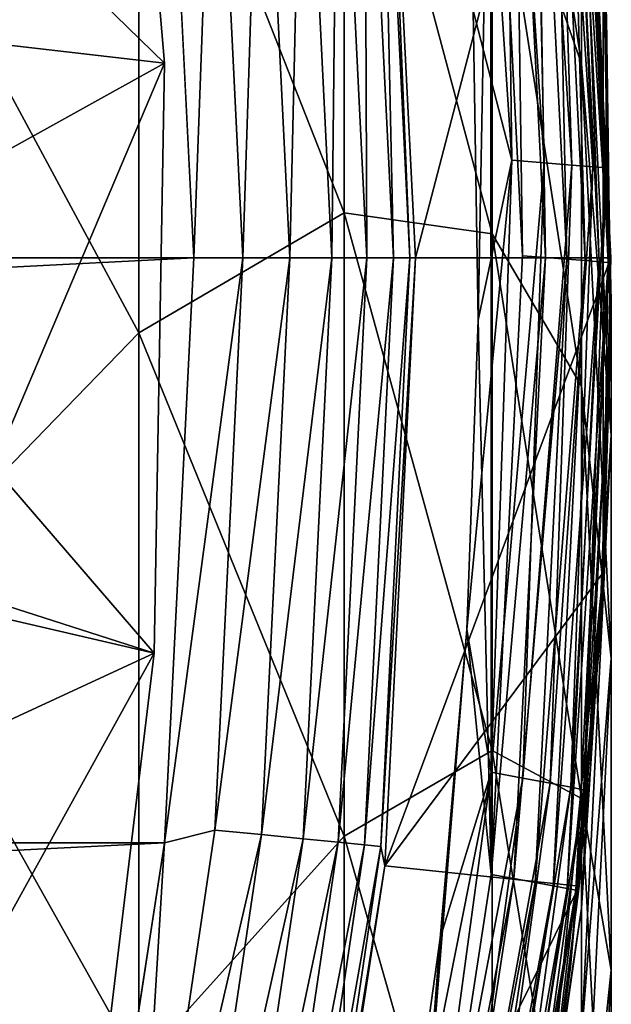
# Model space of a CAD drawing. Header units: millimetres. Extents: x -30 to 76, y -3 to 301.
# Tile 313 of 356: x 12.67 to 14, y 285.12 to 287.34. Entities that reach past the tile are written whole.
import ezdxf

# ---------------------------------------------------------------- set-up
doc = ezdxf.new("R2010")
doc.units = ezdxf.units.MM
doc.header["$LTSCALE"] = 81.481481
for name, color, linetype in [('132', 7, 'CONTINUOUS'), ('136', 7, 'CONTINUOUS'), ('146', 7, 'CONTINUOUS'), ('148', 7, 'CONTINUOUS'), ('161', 7, 'CONTINUOUS'), ('275', 7, 'CONTINUOUS'), ('276', 7, 'CONTINUOUS'), ('279', 7, 'CONTINUOUS'), ('280', 7, 'CONTINUOUS'), ('282', 7, 'CONTINUOUS'), ('283', 7, 'CONTINUOUS'), ('289', 7, 'CONTINUOUS')]:
    doc.layers.add(name, color=color, linetype=linetype)

msp = doc.modelspace()

# ---------------------------------------------------------------- linework, layer by layer
at = {"layer": '132', "color": 7, "linetype": 'CONTINUOUS', "true_color": 0xaaaaaa}
for points in [[(13.9326, 287.238, 31.2577), (13.731, 287.8149, 28.011), (13.731, 288.5664, 30.9705), (13.9326, 287.238, 31.2577)], [(13.9326, 287.238, 31.2577), (13.731, 288.5664, 30.9705), (13.9326, 287.7591, 34.1677), (13.9326, 287.238, 31.2577)], [(13.3972, 286.9016, 21.7381), (12.9343, 288.0789, 21.202), (13.3972, 288.1033, 24.6484), (13.3972, 286.9016, 21.7381)], [(13.731, 286.8541, 25.1127), (13.3972, 286.9016, 21.7381), (13.3972, 288.1033, 24.6484), (13.731, 286.8541, 25.1127)], [(13.731, 286.8541, 25.1127), (13.3972, 288.1033, 24.6484), (13.731, 287.8149, 28.011), (13.731, 286.8541, 25.1127)], [(12.9343, 286.6311, 18.3022), (12.3469, 287.7218, 17.7081), (12.9343, 288.0789, 21.202), (12.9343, 286.6311, 18.3022)], [(13.3972, 286.9016, 21.7381), (12.9343, 286.6311, 18.3022), (12.9343, 288.0789, 21.202), (13.3972, 286.9016, 21.7381)], [(14, 286.7021, 37.2034), (13.9326, 287.7591, 34.1677), (13.9326, 288.071, 37.1075), (14, 286.7021, 37.2034)], [(14, 286.7021, 37.2034), (13.9326, 288.071, 37.1075), (13.982, 287.5091, 40), (14, 286.7021, 37.2034)], [(13.9326, 286.5105, 28.3923), (13.731, 286.8541, 25.1127), (13.731, 287.8149, 28.011), (13.9326, 286.5105, 28.3923)], [(13.9326, 286.5105, 28.3923), (13.731, 287.8149, 28.011), (13.9326, 287.238, 31.2577), (13.9326, 286.5105, 28.3923)], [(14, 286.4005, 34.3611), (13.9326, 287.238, 31.2577), (13.9326, 287.7591, 34.1677), (14, 286.4005, 34.3611)], [(14, 286.4005, 34.3611), (13.9326, 287.7591, 34.1677), (14, 286.7021, 37.2034), (14, 286.4005, 34.3611)], [(12.9343, 286.6311, 18.3022), (12.3469, 286.0254, 14.8428), (12.3469, 287.7218, 17.7081), (12.9343, 286.6311, 18.3022)], [(13.982, 286.0909, 40), (14, 286.7021, 37.2034), (13.982, 287.5091, 40), (13.982, 286.0909, 40)], [(14, 285.8968, 31.5476), (13.9326, 286.5105, 28.3923), (13.9326, 287.238, 31.2577), (14, 285.8968, 31.5476)], [(14, 285.8968, 31.5476), (13.9326, 287.238, 31.2577), (14, 286.4005, 34.3611), (14, 285.8968, 31.5476)], [(13.3972, 285.4951, 18.921), (12.9343, 286.6311, 18.3022), (13.3972, 286.9016, 21.7381), (13.3972, 285.4951, 18.921)], [(13.731, 285.6887, 22.2904), (13.3972, 285.4951, 18.921), (13.3972, 286.9016, 21.7381), (13.731, 285.6887, 22.2904)], [(13.731, 285.6887, 22.2904), (13.3972, 286.9016, 21.7381), (13.731, 286.8541, 25.1127), (13.731, 285.6887, 22.2904)], [(13.9326, 285.5802, 25.5862), (13.731, 285.6887, 22.2904), (13.731, 286.8541, 25.1127), (13.9326, 285.5802, 25.5862)], [(13.9326, 285.5802, 25.5862), (13.731, 286.8541, 25.1127), (13.9326, 286.5105, 28.3923), (13.9326, 285.5802, 25.5862)], [(13.9326, 285.3332, 37.2993), (14, 286.4005, 34.3611), (14, 286.7021, 37.2034), (13.9326, 285.3332, 37.2993)], [(13.9326, 285.3332, 37.2993), (14, 286.7021, 37.2034), (13.982, 286.0909, 40), (13.9326, 285.3332, 37.2993)], [(12.9343, 284.98, 15.5133), (12.3469, 286.0254, 14.8428), (12.9343, 286.6311, 18.3022), (12.9343, 284.98, 15.5133)], [(13.3972, 285.4951, 18.921), (12.9343, 284.98, 15.5133), (12.9343, 286.6311, 18.3022), (13.3972, 285.4951, 18.921)], [(14, 285.1934, 28.7773), (13.9326, 285.5802, 25.5862), (13.9326, 286.5105, 28.3923), (14, 285.1934, 28.7773)], [(14, 285.1934, 28.7773), (13.9326, 286.5105, 28.3923), (14, 285.8968, 31.5476), (14, 285.1934, 28.7773)], [(13.9326, 285.042, 34.5546), (14, 285.8968, 31.5476), (14, 286.4005, 34.3611), (13.9326, 285.042, 34.5546)], [(13.9326, 285.042, 34.5546), (14, 286.4005, 34.3611), (13.9326, 285.3332, 37.2993), (13.9326, 285.042, 34.5546)], [(13.8386, 284.68, 40), (13.9326, 285.3332, 37.2993), (13.982, 286.0909, 40), (13.8386, 284.68, 40)], [(12.9343, 284.98, 15.5133), (12.3469, 284.1288, 12.1059), (12.3469, 286.0254, 14.8428), (12.9343, 284.98, 15.5133)], [(13.9326, 284.5555, 31.8376), (14, 285.1934, 28.7773), (14, 285.8968, 31.5476), (13.9326, 284.5555, 31.8376)], [(13.9326, 284.5555, 31.8376), (14, 285.8968, 31.5476), (13.9326, 285.042, 34.5546), (13.9326, 284.5555, 31.8376)], [(13.731, 284.3248, 19.5586), (13.3972, 285.4951, 18.921), (13.731, 285.6887, 22.2904), (13.731, 284.3248, 19.5586)], [(13.9326, 284.4519, 22.8537), (13.731, 284.3248, 19.5586), (13.731, 285.6887, 22.2904), (13.9326, 284.4519, 22.8537)], [(13.9326, 284.4519, 22.8537), (13.731, 285.6887, 22.2904), (13.9326, 285.5802, 25.5862), (13.9326, 284.4519, 22.8537)], [(14, 284.2939, 26.0643), (13.9326, 284.4519, 22.8537), (13.9326, 285.5802, 25.5862), (14, 284.2939, 26.0643)], [(14, 284.2939, 26.0643), (13.9326, 285.5802, 25.5862), (14, 285.1934, 28.7773), (14, 284.2939, 26.0643)], [(13.3972, 283.8911, 16.2116), (12.9343, 284.98, 15.5133), (13.3972, 285.4951, 18.921), (13.3972, 283.8911, 16.2116)], [(13.731, 284.3248, 19.5586), (13.3972, 283.8911, 16.2116), (13.3972, 285.4951, 18.921), (13.731, 284.3248, 19.5586)], [(13.731, 283.9775, 37.3944), (13.9326, 285.042, 34.5546), (13.9326, 285.3332, 37.2993), (13.731, 283.9775, 37.3944)], [(13.731, 283.9775, 37.3944), (13.9326, 285.3332, 37.2993), (13.8386, 284.68, 40), (13.731, 283.9775, 37.3944)], [(13.9326, 283.8762, 29.1623), (14, 284.2939, 26.0643), (14, 285.1934, 28.7773), (13.9326, 283.8762, 29.1623)], [(13.9326, 283.8762, 29.1623), (14, 285.1934, 28.7773), (13.9326, 284.5555, 31.8376), (13.9326, 283.8762, 29.1623)]]:
    msp.add_3dface(points, dxfattribs=at)
at = {"layer": '136', "color": 7, "linetype": 'CONTINUOUS', "true_color": 0xaaaaaa}
for points in [[(13.982, 286.0909, 40), (13.982, 287.5091, 40), (13.9989, 286.6268, 111.7), (13.982, 286.0909, 40)], [(13.9989, 286.6268, 111.7), (13.982, 287.5091, 40), (13.9895, 287.3416, 111.7), (13.9989, 286.6268, 111.7)], [(13.9718, 285.9124, 111.7), (13.982, 286.0909, 40), (13.9989, 286.6268, 111.7), (13.9718, 285.9124, 111.7)], [(13.8386, 284.68, 40), (13.982, 286.0909, 40), (13.9083, 285.2003, 111.7), (13.8386, 284.68, 40)], [(13.9083, 285.2003, 111.7), (13.982, 286.0909, 40), (13.9718, 285.9124, 111.7), (13.9083, 285.2003, 111.7)], [(13.8085, 284.4924, 111.7), (13.8386, 284.68, 40), (13.9083, 285.2003, 111.7), (13.8085, 284.4924, 111.7)]]:
    msp.add_3dface(points, dxfattribs=at)
at = {"layer": '146', "color": 7, "linetype": 'CONTINUOUS', "true_color": 0xaaaaaa}
for points in [[(12.3744, 288.5678, 109.5004), (12.4901, 287.2976, 109.5004), (12.879, 288.5663, 110), (12.3744, 288.5678, 109.5004)], [(12.879, 288.5663, 110), (12.4901, 287.2976, 109.5004), (12.9921, 287.2397, 110), (12.879, 288.5663, 110)], [(12.4901, 287.2976, 109.5004), (12.4758, 286.0223, 109.5004), (12.9921, 287.2397, 110), (12.4901, 287.2976, 109.5004)], [(12.9921, 287.2397, 110), (12.4758, 286.0223, 109.5004), (12.969, 285.9085, 110), (12.9921, 287.2397, 110)], [(12.4758, 286.0223, 109.5004), (12.3316, 284.7551, 109.5004), (12.969, 285.9085, 110), (12.4758, 286.0223, 109.5004)], [(12.969, 285.9085, 110), (12.3316, 284.7551, 109.5004), (12.8098, 284.5867, 110), (12.969, 285.9085, 110)]]:
    msp.add_3dface(points, dxfattribs=at)
at = {"layer": '148', "color": 7, "linetype": 'CONTINUOUS', "true_color": 0x323232}
for points in [[(12.879, 288.5663, 110), (12.9921, 287.2397, 110), (12.1331, 288.0754, 110), (12.879, 288.5663, 110)], [(12.9921, 287.2397, 110), (12.2, 286.8, 110), (12.1331, 288.0754, 110), (12.9921, 287.2397, 110)], [(12.9921, 287.2397, 110), (12.969, 285.9085, 110), (12.2, 286.8, 110), (12.9921, 287.2397, 110)], [(12.969, 285.9085, 110), (12.1832, 286.1602, 110), (12.2, 286.8, 110), (12.969, 285.9085, 110)], [(12.969, 285.9085, 110), (12.1329, 285.5218, 110), (12.1832, 286.1602, 110), (12.969, 285.9085, 110)], [(12.969, 285.9085, 110), (12.8098, 284.5867, 110), (12.1329, 285.5218, 110), (12.969, 285.9085, 110)], [(12.8098, 284.5867, 110), (12.0491, 284.8873, 110), (12.1329, 285.5218, 110), (12.8098, 284.5867, 110)]]:
    msp.add_3dface(points, dxfattribs=at)
at = {"layer": '161', "color": 7, "linetype": 'CONTINUOUS', "true_color": 0x323232}
for points in [[(13.6846, 288.3989, 111.9898), (13.7759, 287.0204, 111.9898), (13.7573, 288.4007, 111.9598), (13.6846, 288.3989, 111.9898)], [(13.7759, 287.0204, 111.9898), (13.6846, 288.3989, 111.9898), (13.6886, 287.3581, 112), (13.7759, 287.0204, 111.9898)], [(13.7573, 288.4007, 111.9598), (13.8484, 287.0146, 111.9598), (13.8197, 288.4024, 111.912), (13.7573, 288.4007, 111.9598)], [(13.7573, 288.4007, 111.9598), (13.7759, 287.0204, 111.9898), (13.8484, 287.0146, 111.9598), (13.7573, 288.4007, 111.9598)], [(13.8197, 288.4024, 111.912), (13.9107, 287.0096, 111.912), (13.8675, 288.4036, 111.8498), (13.8197, 288.4024, 111.912)], [(13.8197, 288.4024, 111.912), (13.8484, 287.0146, 111.9598), (13.9107, 287.0096, 111.912), (13.8197, 288.4024, 111.912)], [(13.8675, 288.4036, 111.8498), (13.9584, 287.0057, 111.8498), (13.8976, 288.4044, 111.7773), (13.8675, 288.4036, 111.8498)], [(13.8675, 288.4036, 111.8498), (13.9107, 287.0096, 111.912), (13.9584, 287.0057, 111.8498), (13.8675, 288.4036, 111.8498)], [(13.9436, 288.0551, 111.7), (13.8976, 288.4044, 111.7773), (13.9884, 287.0033, 111.7773), (13.9436, 288.0551, 111.7)], [(13.8976, 288.4044, 111.7773), (13.9584, 287.0057, 111.8498), (13.9884, 287.0033, 111.7773), (13.8976, 288.4044, 111.7773)], [(13.9895, 287.3416, 111.7), (13.9436, 288.0551, 111.7), (13.9884, 287.0033, 111.7773), (13.9895, 287.3416, 111.7)], [(13.6993, 286.6596, 112), (13.7759, 287.0204, 111.9898), (13.6886, 287.3581, 112), (13.6993, 286.6596, 112)], [(13.9989, 286.6268, 111.7), (13.9895, 287.3416, 111.7), (13.9884, 287.0033, 111.7773), (13.9989, 286.6268, 111.7)], [(13.7287, 285.6398, 111.9898), (13.7759, 287.0204, 111.9898), (13.6743, 285.9614, 112), (13.7287, 285.6398, 111.9898)], [(13.6743, 285.9614, 112), (13.7759, 287.0204, 111.9898), (13.6993, 286.6596, 112), (13.6743, 285.9614, 112)], [(13.7759, 287.0204, 111.9898), (13.7287, 285.6398, 111.9898), (13.8484, 287.0146, 111.9598), (13.7759, 287.0204, 111.9898)], [(13.8484, 287.0146, 111.9598), (13.7287, 285.6398, 111.9898), (13.8002, 285.6263, 111.9598), (13.8484, 287.0146, 111.9598)], [(13.8484, 287.0146, 111.9598), (13.8002, 285.6263, 111.9598), (13.9107, 287.0096, 111.912), (13.8484, 287.0146, 111.9598)], [(13.9107, 287.0096, 111.912), (13.8002, 285.6263, 111.9598), (13.8617, 285.6146, 111.912), (13.9107, 287.0096, 111.912)], [(13.9107, 287.0096, 111.912), (13.8617, 285.6146, 111.912), (13.9584, 287.0057, 111.8498), (13.9107, 287.0096, 111.912)], [(13.9584, 287.0057, 111.8498), (13.8617, 285.6146, 111.912), (13.9087, 285.6057, 111.8498), (13.9584, 287.0057, 111.8498)], [(13.9584, 287.0057, 111.8498), (13.9087, 285.6057, 111.8498), (13.9884, 287.0033, 111.7773), (13.9584, 287.0057, 111.8498)], [(13.9884, 287.0033, 111.7773), (13.9087, 285.6057, 111.8498), (13.9383, 285.6001, 111.7773), (13.9884, 287.0033, 111.7773)], [(13.9989, 286.6268, 111.7), (13.9884, 287.0033, 111.7773), (13.9383, 285.6001, 111.7773), (13.9989, 286.6268, 111.7)], [(13.9718, 285.9124, 111.7), (13.9989, 286.6268, 111.7), (13.9383, 285.6001, 111.7773), (13.9718, 285.9124, 111.7)], [(13.6138, 285.2654, 112), (13.7287, 285.6398, 111.9898), (13.6743, 285.9614, 112), (13.6138, 285.2654, 112)], [(13.9083, 285.2003, 111.7), (13.9718, 285.9124, 111.7), (13.9383, 285.6001, 111.7773), (13.9083, 285.2003, 111.7)], [(13.5435, 284.2708, 111.9898), (13.7287, 285.6398, 111.9898), (13.5178, 284.5734, 112), (13.5435, 284.2708, 111.9898)], [(13.5178, 284.5734, 112), (13.7287, 285.6398, 111.9898), (13.6138, 285.2654, 112), (13.5178, 284.5734, 112)], [(13.7287, 285.6398, 111.9898), (13.5435, 284.2708, 111.9898), (13.8002, 285.6263, 111.9598), (13.7287, 285.6398, 111.9898)], [(13.8002, 285.6263, 111.9598), (13.5435, 284.2708, 111.9898), (13.6132, 284.2497, 111.9598), (13.8002, 285.6263, 111.9598)], [(13.8002, 285.6263, 111.9598), (13.6132, 284.2497, 111.9598), (13.8617, 285.6146, 111.912), (13.8002, 285.6263, 111.9598)], [(13.8617, 285.6146, 111.912), (13.6132, 284.2497, 111.9598), (13.6731, 284.2316, 111.912), (13.8617, 285.6146, 111.912)], [(13.8617, 285.6146, 111.912), (13.6731, 284.2316, 111.912), (13.9087, 285.6057, 111.8498), (13.8617, 285.6146, 111.912)], [(13.9087, 285.6057, 111.8498), (13.6731, 284.2316, 111.912), (13.719, 284.2178, 111.8498), (13.9087, 285.6057, 111.8498)], [(13.9087, 285.6057, 111.8498), (13.719, 284.2178, 111.8498), (13.9383, 285.6001, 111.7773), (13.9087, 285.6057, 111.8498)], [(13.9383, 285.6001, 111.7773), (13.719, 284.2178, 111.8498), (13.7478, 284.209, 111.7773), (13.9383, 285.6001, 111.7773)], [(13.9083, 285.2003, 111.7), (13.9383, 285.6001, 111.7773), (13.7478, 284.209, 111.7773), (13.9083, 285.2003, 111.7)], [(13.8085, 284.4924, 111.7), (13.9083, 285.2003, 111.7), (13.7478, 284.209, 111.7773), (13.8085, 284.4924, 111.7)]]:
    msp.add_3dface(points, dxfattribs=at)
at = {"layer": '275', "color": 7, "linetype": 'CONTINUOUS', "true_color": 0xaaaaaa}
for points in [[(13.5584, 286.8, 238.5017), (13.4889, 285.4283, 238.5017), (13.9993, 286.8, 112.2007), (13.5584, 286.8, 238.5017)], [(13.9993, 286.8, 112.2007), (13.4889, 285.4283, 238.5017), (13.9813, 286.0902, 112.2007), (13.9993, 286.8, 112.2007)], [(13.9813, 286.0902, 112.2007), (13.4889, 285.4283, 238.5017), (13.9273, 285.3823, 112.2007), (13.9813, 286.0902, 112.2007)], [(13.4889, 285.4283, 238.5017), (13.2809, 284.0707, 238.5017), (13.9273, 285.3823, 112.2007), (13.4889, 285.4283, 238.5017)], [(13.9273, 285.3823, 112.2007), (13.2809, 284.0707, 238.5017), (13.8375, 284.678, 112.2007), (13.9273, 285.3823, 112.2007)]]:
    msp.add_3dface(points, dxfattribs=at)
at = {"layer": '276', "color": 7, "linetype": 'CONTINUOUS', "true_color": 0xaaaaaa}
for points in [[(13.4889, 288.1717, 238.5017), (13.5584, 286.8, 238.5017), (13.9275, 288.2163, 112.2007), (13.4889, 288.1717, 238.5017)], [(13.5584, 286.8, 238.5017), (13.9993, 286.8, 112.2007), (13.9275, 288.2163, 112.2007), (13.5584, 286.8, 238.5017)]]:
    msp.add_3dface(points, dxfattribs=at)
at = {"layer": '279', "color": 7, "linetype": 'CONTINUOUS', "true_color": 0xaaaaaa}
for points in [[(13.6993, 286.6596, 112), (13.6886, 287.3581, 112), (13.7281, 288.2005, 112), (13.6993, 286.6596, 112)], [(13.729, 285.409, 112), (13.6993, 286.6596, 112), (13.7281, 288.2005, 112), (13.729, 285.409, 112)], [(13.7993, 286.8048, 112), (13.729, 285.409, 112), (13.7281, 288.2005, 112), (13.7993, 286.8048, 112)], [(13.6743, 285.9614, 112), (13.6993, 286.6596, 112), (13.729, 285.409, 112), (13.6743, 285.9614, 112)], [(13.6138, 285.2654, 112), (13.6743, 285.9614, 112), (13.5179, 284.0275, 112), (13.6138, 285.2654, 112)], [(13.5179, 284.0275, 112), (13.6743, 285.9614, 112), (13.729, 285.409, 112), (13.5179, 284.0275, 112)], [(13.5178, 284.5734, 112), (13.6138, 285.2654, 112), (13.5179, 284.0275, 112), (13.5178, 284.5734, 112)]]:
    msp.add_3dface(points, dxfattribs=at)
at = {"layer": '280', "color": 7, "linetype": 'CONTINUOUS', "true_color": 0xaaaaaa}
for points in [[(-13.0584, 286.8, 239), (13.0584, 286.8, 239), (12.9916, 288.1197, 239), (-13.0584, 286.8, 239)], [(-12.9916, 288.1197, 239), (-13.0584, 286.8, 239), (12.9916, 288.1197, 239), (-12.9916, 288.1197, 239)], [(-12.9916, 285.4803, 239), (13.0584, 286.8, 239), (-13.0584, 286.8, 239), (-12.9916, 285.4803, 239)], [(12.9916, 285.4803, 239), (13.0584, 286.8, 239), (-12.9916, 285.4803, 239), (12.9916, 285.4803, 239)], [(-12.7914, 284.1725, 239), (12.9916, 285.4803, 239), (-12.9916, 285.4803, 239), (-12.7914, 284.1725, 239)], [(12.7914, 284.1725, 239), (12.9916, 285.4803, 239), (-12.7914, 284.1725, 239), (12.7914, 284.1725, 239)]]:
    msp.add_3dface(points, dxfattribs=at)
at = {"layer": '282', "color": 7, "linetype": 'CONTINUOUS', "true_color": 0xaaaaaa}
for points in [[(13.5456, 286.8, 238.6127), (13.4889, 288.1717, 238.5017), (13.4803, 288.1277, 238.6127), (13.5456, 286.8, 238.6127)], [(13.5584, 286.8, 238.5017), (13.4889, 288.1717, 238.5017), (13.5456, 286.8, 238.6127), (13.5584, 286.8, 238.5017)], [(13.4433, 288.124, 238.7182), (13.5083, 286.8, 238.7182), (13.4803, 288.1277, 238.6127), (13.4433, 288.124, 238.7182)], [(13.5083, 286.8, 238.7182), (13.5456, 286.8, 238.6127), (13.4803, 288.1277, 238.6127), (13.5083, 286.8, 238.7182)], [(12.9916, 288.1197, 239), (13.0584, 286.8, 239), (13.1055, 288.0908, 238.9876), (12.9916, 288.1197, 239)], [(13.2106, 288.1011, 238.9509), (13.2745, 286.8, 238.9509), (13.3049, 288.1104, 238.8916), (13.2106, 288.1011, 238.9509)], [(13.2745, 286.8, 238.9509), (13.3693, 286.8, 238.8916), (13.3049, 288.1104, 238.8916), (13.2745, 286.8, 238.9509)], [(13.3049, 288.1104, 238.8916), (13.3693, 286.8, 238.8916), (13.3838, 288.1182, 238.8127), (13.3049, 288.1104, 238.8916)], [(13.3693, 286.8, 238.8916), (13.4486, 286.8, 238.8127), (13.3838, 288.1182, 238.8127), (13.3693, 286.8, 238.8916)], [(13.3838, 288.1182, 238.8127), (13.4486, 286.8, 238.8127), (13.4433, 288.124, 238.7182), (13.3838, 288.1182, 238.8127)], [(13.4486, 286.8, 238.8127), (13.5083, 286.8, 238.7182), (13.4433, 288.124, 238.7182), (13.4486, 286.8, 238.8127)], [(13.1055, 288.0908, 238.9876), (13.0584, 286.8, 239), (13.1689, 286.8, 238.9876), (13.1055, 288.0908, 238.9876)], [(13.1055, 288.0908, 238.9876), (13.1689, 286.8, 238.9876), (13.2106, 288.1011, 238.9509), (13.1055, 288.0908, 238.9876)], [(13.1689, 286.8, 238.9876), (13.2745, 286.8, 238.9509), (13.2106, 288.1011, 238.9509), (13.1689, 286.8, 238.9876)]]:
    msp.add_3dface(points, dxfattribs=at)
at = {"layer": '283', "color": 7, "linetype": 'CONTINUOUS', "true_color": 0xaaaaaa}
for points in [[(13.0584, 286.8, 239), (12.9916, 285.4803, 239), (13.1689, 286.8, 238.9876), (13.0584, 286.8, 239)], [(13.1689, 286.8, 238.9876), (12.9916, 285.4803, 239), (13.1055, 285.5092, 238.9876), (13.1689, 286.8, 238.9876)], [(13.2745, 286.8, 238.9509), (13.1689, 286.8, 238.9876), (13.1055, 285.5092, 238.9876), (13.2745, 286.8, 238.9509)], [(13.2106, 285.4989, 238.9509), (13.2745, 286.8, 238.9509), (13.1055, 285.5092, 238.9876), (13.2106, 285.4989, 238.9509)], [(13.3693, 286.8, 238.8916), (13.2745, 286.8, 238.9509), (13.2106, 285.4989, 238.9509), (13.3693, 286.8, 238.8916)], [(13.3049, 285.4896, 238.8916), (13.3693, 286.8, 238.8916), (13.2106, 285.4989, 238.9509), (13.3049, 285.4896, 238.8916)], [(13.4486, 286.8, 238.8127), (13.3693, 286.8, 238.8916), (13.3049, 285.4896, 238.8916), (13.4486, 286.8, 238.8127)], [(13.3838, 285.4818, 238.8127), (13.4486, 286.8, 238.8127), (13.3049, 285.4896, 238.8916), (13.3838, 285.4818, 238.8127)], [(13.5083, 286.8, 238.7182), (13.4486, 286.8, 238.8127), (13.3838, 285.4818, 238.8127), (13.5083, 286.8, 238.7182)], [(13.4433, 285.476, 238.7182), (13.5083, 286.8, 238.7182), (13.3838, 285.4818, 238.8127), (13.4433, 285.476, 238.7182)], [(13.5456, 286.8, 238.6127), (13.5083, 286.8, 238.7182), (13.4433, 285.476, 238.7182), (13.5456, 286.8, 238.6127)], [(13.4803, 285.4723, 238.6127), (13.5456, 286.8, 238.6127), (13.4433, 285.476, 238.7182), (13.4803, 285.4723, 238.6127)], [(13.4889, 285.4283, 238.5017), (13.5584, 286.8, 238.5017), (13.4803, 285.4723, 238.6127), (13.4889, 285.4283, 238.5017)], [(13.5584, 286.8, 238.5017), (13.5456, 286.8, 238.6127), (13.4803, 285.4723, 238.6127), (13.5584, 286.8, 238.5017)], [(12.9916, 285.4803, 239), (12.9159, 284.2309, 238.9876), (13.1055, 285.5092, 238.9876), (12.9916, 285.4803, 239)], [(12.9159, 284.2309, 238.9876), (13.2106, 285.4989, 238.9509), (13.1055, 285.5092, 238.9876), (12.9159, 284.2309, 238.9876)], [(13.0194, 284.2103, 238.9509), (13.2106, 285.4989, 238.9509), (12.9159, 284.2309, 238.9876), (13.0194, 284.2103, 238.9509)], [(13.0194, 284.2103, 238.9509), (13.3049, 285.4896, 238.8916), (13.2106, 285.4989, 238.9509), (13.0194, 284.2103, 238.9509)], [(13.1124, 284.1918, 238.8916), (13.3049, 285.4896, 238.8916), (13.0194, 284.2103, 238.9509), (13.1124, 284.1918, 238.8916)], [(13.1124, 284.1918, 238.8916), (13.3838, 285.4818, 238.8127), (13.3049, 285.4896, 238.8916), (13.1124, 284.1918, 238.8916)], [(12.9916, 285.4803, 239), (12.7914, 284.1725, 239), (12.9159, 284.2309, 238.9876), (12.9916, 285.4803, 239)], [(13.1902, 284.1763, 238.8127), (13.3838, 285.4818, 238.8127), (13.1124, 284.1918, 238.8916), (13.1902, 284.1763, 238.8127)], [(13.1902, 284.1763, 238.8127), (13.4433, 285.476, 238.7182), (13.3838, 285.4818, 238.8127), (13.1902, 284.1763, 238.8127)], [(13.2488, 284.1647, 238.7182), (13.4433, 285.476, 238.7182), (13.1902, 284.1763, 238.8127), (13.2488, 284.1647, 238.7182)], [(13.2488, 284.1647, 238.7182), (13.4803, 285.4723, 238.6127), (13.4433, 285.476, 238.7182), (13.2488, 284.1647, 238.7182)], [(13.2853, 284.1574, 238.6127), (13.4803, 285.4723, 238.6127), (13.2488, 284.1647, 238.7182), (13.2853, 284.1574, 238.6127)], [(13.2853, 284.1574, 238.6127), (13.4889, 285.4283, 238.5017), (13.4803, 285.4723, 238.6127), (13.2853, 284.1574, 238.6127)], [(13.2809, 284.0707, 238.5017), (13.4889, 285.4283, 238.5017), (13.2853, 284.1574, 238.6127), (13.2809, 284.0707, 238.5017)]]:
    msp.add_3dface(points, dxfattribs=at)
at = {"layer": '289', "color": 7, "linetype": 'CONTINUOUS', "true_color": 0xaaaaaa}
for points in [[(13.9275, 288.2163, 112.2007), (13.9993, 286.8, 112.2007), (13.9218, 288.2063, 112.149), (13.9275, 288.2163, 112.2007)], [(13.7993, 286.8048, 112), (13.7281, 288.2005, 112), (13.78, 288.2026, 112.0068), (13.7993, 286.8048, 112)], [(13.78, 288.2026, 112.0068), (13.8285, 288.2038, 112.0269), (13.8512, 286.8014, 112.0068), (13.78, 288.2026, 112.0068)], [(13.7993, 286.8048, 112), (13.78, 288.2026, 112.0068), (13.8512, 286.8014, 112.0068), (13.7993, 286.8048, 112)], [(13.8285, 288.2038, 112.0269), (13.8701, 288.2049, 112.0589), (13.8995, 286.7975, 112.0269), (13.8285, 288.2038, 112.0269)], [(13.8285, 288.2038, 112.0269), (13.8995, 286.7975, 112.0269), (13.8512, 286.8014, 112.0068), (13.8285, 288.2038, 112.0269)], [(13.8701, 288.2049, 112.0589), (13.9019, 288.2058, 112.1005), (13.941, 286.7941, 112.0589), (13.8701, 288.2049, 112.0589)], [(13.8701, 288.2049, 112.0589), (13.941, 286.7941, 112.0589), (13.8995, 286.7975, 112.0269), (13.8701, 288.2049, 112.0589)], [(13.9019, 288.2058, 112.1005), (13.9218, 288.2063, 112.149), (13.9728, 286.7916, 112.1005), (13.9019, 288.2058, 112.1005)], [(13.9019, 288.2058, 112.1005), (13.9728, 286.7916, 112.1005), (13.941, 286.7941, 112.0589), (13.9019, 288.2058, 112.1005)], [(13.9218, 288.2063, 112.149), (13.9993, 286.8, 112.2007), (13.9927, 286.79, 112.149), (13.9218, 288.2063, 112.149)], [(13.9218, 288.2063, 112.149), (13.9927, 286.79, 112.149), (13.9728, 286.7916, 112.1005), (13.9218, 288.2063, 112.149)], [(13.729, 285.409, 112), (13.7993, 286.8048, 112), (13.8512, 286.8014, 112.0068), (13.729, 285.409, 112)], [(13.729, 285.409, 112), (13.8512, 286.8014, 112.0068), (13.7803, 285.4001, 112.0068), (13.729, 285.409, 112)], [(13.8512, 286.8014, 112.0068), (13.8995, 286.7975, 112.0269), (13.7803, 285.4001, 112.0068), (13.8512, 286.8014, 112.0068)], [(13.8995, 286.7975, 112.0269), (13.828, 285.3911, 112.0269), (13.7803, 285.4001, 112.0068), (13.8995, 286.7975, 112.0269)], [(13.8995, 286.7975, 112.0269), (13.941, 286.7941, 112.0589), (13.828, 285.3911, 112.0269), (13.8995, 286.7975, 112.0269)], [(13.941, 286.7941, 112.0589), (13.8689, 285.3834, 112.0589), (13.828, 285.3911, 112.0269), (13.941, 286.7941, 112.0589)], [(13.941, 286.7941, 112.0589), (13.9728, 286.7916, 112.1005), (13.8689, 285.3834, 112.0589), (13.941, 286.7941, 112.0589)], [(13.9993, 286.8, 112.2007), (13.9813, 286.0902, 112.2007), (13.9927, 286.79, 112.149), (13.9993, 286.8, 112.2007)], [(13.9728, 286.7916, 112.1005), (13.9002, 285.3775, 112.1005), (13.8689, 285.3834, 112.0589), (13.9728, 286.7916, 112.1005)], [(13.9728, 286.7916, 112.1005), (13.9927, 286.79, 112.149), (13.9002, 285.3775, 112.1005), (13.9728, 286.7916, 112.1005)], [(13.9927, 286.79, 112.149), (13.9198, 285.3738, 112.149), (13.9002, 285.3775, 112.1005), (13.9927, 286.79, 112.149)], [(13.9927, 286.79, 112.149), (13.9273, 285.3823, 112.2007), (13.9198, 285.3738, 112.149), (13.9927, 286.79, 112.149)], [(13.9813, 286.0902, 112.2007), (13.9273, 285.3823, 112.2007), (13.9927, 286.79, 112.149), (13.9813, 286.0902, 112.2007)], [(13.5179, 284.0275, 112), (13.729, 285.409, 112), (13.7803, 285.4001, 112.0068), (13.5179, 284.0275, 112)], [(13.5179, 284.0275, 112), (13.7803, 285.4001, 112.0068), (13.568, 284.0133, 112.0068), (13.5179, 284.0275, 112)], [(13.7803, 285.4001, 112.0068), (13.828, 285.3911, 112.0269), (13.568, 284.0133, 112.0068), (13.7803, 285.4001, 112.0068)], [(13.828, 285.3911, 112.0269), (13.6144, 283.9992, 112.0269), (13.568, 284.0133, 112.0068), (13.828, 285.3911, 112.0269)], [(13.828, 285.3911, 112.0269), (13.8689, 285.3834, 112.0589), (13.6144, 283.9992, 112.0269), (13.828, 285.3911, 112.0269)], [(13.8689, 285.3834, 112.0589), (13.6543, 283.9872, 112.0589), (13.6144, 283.9992, 112.0269), (13.8689, 285.3834, 112.0589)], [(13.8689, 285.3834, 112.0589), (13.9002, 285.3775, 112.1005), (13.6543, 283.9872, 112.0589), (13.8689, 285.3834, 112.0589)], [(13.9002, 285.3775, 112.1005), (13.6849, 283.978, 112.1005), (13.6543, 283.9872, 112.0589), (13.9002, 285.3775, 112.1005)], [(13.9002, 285.3775, 112.1005), (13.9198, 285.3738, 112.149), (13.6849, 283.978, 112.1005), (13.9002, 285.3775, 112.1005)], [(13.9198, 285.3738, 112.149), (13.704, 283.9722, 112.149), (13.6849, 283.978, 112.1005), (13.9198, 285.3738, 112.149)], [(13.9198, 285.3738, 112.149), (13.7122, 283.9791, 112.2007), (13.704, 283.9722, 112.149), (13.9198, 285.3738, 112.149)], [(13.8375, 284.678, 112.2007), (13.7122, 283.9791, 112.2007), (13.9198, 285.3738, 112.149), (13.8375, 284.678, 112.2007)], [(13.9273, 285.3823, 112.2007), (13.8375, 284.678, 112.2007), (13.9198, 285.3738, 112.149), (13.9273, 285.3823, 112.2007)]]:
    msp.add_3dface(points, dxfattribs=at)

doc.saveas('drawing.dxf')
